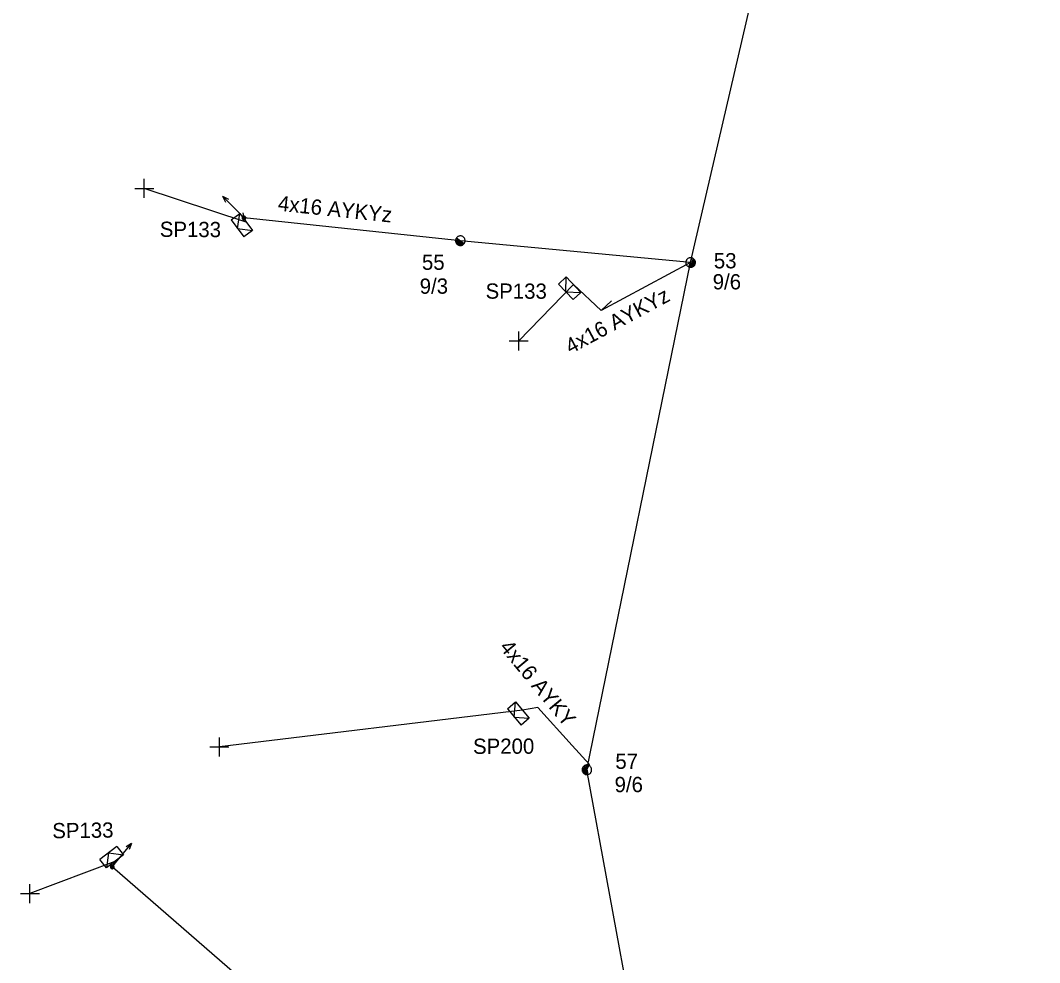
# Model space of a CAD drawing. Extents: x -748492 to -735633, y -1146251 to -1139940.
# Drawn here: x -743238.4 to -743171.6, y -1140499.5 to -1140437.7 of the extents above; entities that cross this region are included whole.
import ezdxf

# ---------------------------------------------------------------- set-up
doc = ezdxf.new("R2010")
doc.units = 0
for name, color, linetype in [('Vrstva 1', 7, 'Continuous'), ('Vrstva 12', 7, 'Continuous'), ('Vrstva 13', 7, 'Continuous'), ('Vrstva 14', 7, 'Continuous'), ('Vrstva 2', 7, 'Continuous'), ('Vrstva 31', 7, 'Continuous'), ('Vrstva 33', 7, 'Continuous'), ('Vrstva 34', 7, 'Continuous'), ('Vrstva 52', 7, 'Continuous'), ('Vrstva 54', 7, 'Continuous'), ('Vrstva 55', 7, 'Continuous'), ('Vrstva 59', 7, 'Continuous'), ('Vrstva 9', 7, 'Continuous')]:
    doc.layers.add(name, color=color, linetype=linetype)

# ---------------------------------------------------------------- blocks, each defined once
blk = doc.blocks.new('NN440')
at = {"layer": 'Vrstva 2'}
for points in [[(0.63, 0), (0.63, 0.06), (0.62, 0.13), (0.6, 0.19), (0.58, 0.25), (0.55, 0.31), (0.51, 0.37), (0.47, 0.42), (0.42, 0.46), (0.37, 0.51), (0.32, 0.54), (0.26, 0.57), (0.2, 0.59), (0.13, 0.61), (0.07, 0.62), (0, 0.63), (-0.06, 0.62), (-0.13, 0.61), (-0.19, 0.59), (-0.26, 0.57), (-0.31, 0.54), (-0.37, 0.51), (-0.42, 0.46), (-0.47, 0.42), (-0.51, 0.37), (-0.54, 0.31), (-0.57, 0.25), (-0.6, 0.19), (-0.62, 0.13), (-0.63, 0.06), (-0.63, 0), (-0.63, -0.07), (-0.62, -0.14), (-0.6, -0.2), (-0.57, -0.26), (-0.54, -0.32), (-0.51, -0.37), (-0.47, -0.43), (-0.42, -0.47), (-0.37, -0.51), (-0.31, -0.55), (-0.26, -0.58), (-0.19, -0.6), (-0.13, -0.62), (-0.06, -0.63), (0, -0.63), (0.07, -0.63), (0.13, -0.62), (0.2, -0.6), (0.26, -0.58), (0.32, -0.55), (0.37, -0.51), (0.42, -0.47), (0.47, -0.43), (0.51, -0.37), (0.55, -0.32), (0.58, -0.26), (0.6, -0.2), (0.62, -0.14), (0.63, -0.07), (0.63, 0)], [(-0.63, 0), (0.63, 0)], [(-0.6, -0.18), (0.57, -0.18)], [(-0.51, -0.32), (0.5, -0.32)], [(-0.37, -0.47), (0.35, -0.47)]]:
    blk.add_lwpolyline(points, dxfattribs=at)
blk = doc.blocks.new('NN560')
at = {"layer": 'Vrstva 2'}
for points in [[(1.999, -0.001), (1.59, 0.141)], [(0, -0.001), (1.999, -0.001)], [(1.999, -0.001), (1.59, -0.134)]]:
    blk.add_lwpolyline(points, dxfattribs=at)
blk = doc.blocks.new('NN800')
at = {"layer": 'Vrstva 1'}
for points in [[(-0.442, 0.442), (0.442, -0.442)], [(-0.442, -0.442), (0.442, 0.442)]]:
    blk.add_lwpolyline(points, dxfattribs=at)
blk = doc.blocks.new('NN630')
at = {"layer": 'Vrstva 9'}
for points in [[(-0.003, -0.7), (-0.703, 0)], [(-0.703, -0.7), (-0.703, 0), (0.697, 0), (0.697, -0.7)], [(-0.003, -0.7), (0.697, 0)], [(-0.703, -0.7), (0.697, -0.7)]]:
    blk.add_lwpolyline(points, dxfattribs=at)
blk = doc.blocks.new('NN500')
at = {"layer": 'Vrstva 2'}
for points in [[(0, -0.24), (0.02, -0.23), (0.05, -0.23), (0.07, -0.22), (0.09, -0.22), (0.12, -0.2), (0.14, -0.19), (0.16, -0.18), (0.17, -0.16), (0.19, -0.14), (0.2, -0.12), (0.21, -0.1), (0.22, -0.07), (0.23, -0.05), (0.23, -0.02), (0.23, 0), (0.23, 0.02), (0.23, 0.05), (0.22, 0.07), (0.21, 0.1), (0.2, 0.12), (0.19, 0.14), (0.17, 0.16), (0.16, 0.17), (0.14, 0.19), (0.12, 0.2), (0.09, 0.21), (0.07, 0.22), (0.05, 0.23), (0.02, 0.23), (0, 0.23), (-0.03, 0.23), (-0.05, 0.23), (-0.07, 0.22), (-0.1, 0.21), (-0.12, 0.2), (-0.14, 0.19), (-0.16, 0.17), (-0.18, 0.16), (-0.19, 0.14), (-0.2, 0.12), (-0.22, 0.1), (-0.22, 0.07), (-0.23, 0.05), (-0.23, 0.02), (-0.24, 0), (-0.23, -0.02), (-0.23, -0.05), (-0.22, -0.07), (-0.22, -0.1), (-0.2, -0.12), (-0.19, -0.14), (-0.18, -0.16), (-0.16, -0.18), (-0.14, -0.19), (-0.12, -0.2), (-0.1, -0.22), (-0.07, -0.22), (-0.05, -0.23), (-0.03, -0.23), (0, -0.24)], [(0, -0.24), (0.02, -0.23), (0.05, -0.23), (0.07, -0.22), (0.09, -0.22), (0.12, -0.2), (0.14, -0.19), (0.16, -0.18), (0.17, -0.16), (0.19, -0.14), (0.2, -0.12), (0.21, -0.1), (0.22, -0.07), (0.23, -0.05), (0.23, -0.02), (0.23, 0), (0.23, 0.02), (0.23, 0.05), (0.22, 0.07), (0.21, 0.1), (0.2, 0.12), (0.19, 0.14), (0.17, 0.16), (0.16, 0.17), (0.14, 0.19), (0.12, 0.2), (0.09, 0.21), (0.07, 0.22), (0.05, 0.23), (0.02, 0.23), (0, 0.23), (-0.03, 0.23), (-0.05, 0.23), (-0.07, 0.22), (-0.1, 0.21), (-0.12, 0.2), (-0.14, 0.19), (-0.16, 0.17), (-0.18, 0.16), (-0.19, 0.14), (-0.2, 0.12), (-0.22, 0.1), (-0.22, 0.07), (-0.23, 0.05), (-0.23, 0.02), (-0.24, 0), (-0.23, -0.02), (-0.23, -0.05), (-0.22, -0.07), (-0.22, -0.1), (-0.2, -0.12), (-0.19, -0.14), (-0.18, -0.16), (-0.16, -0.18), (-0.14, -0.19), (-0.12, -0.2), (-0.1, -0.22), (-0.07, -0.22), (-0.05, -0.23), (-0.03, -0.23), (0, -0.24)], [(0, -0.21), (0.02, -0.2), (0.04, -0.2), (0.06, -0.2), (0.08, -0.19), (0.1, -0.18), (0.12, -0.17), (0.14, -0.15), (0.15, -0.14), (0.16, -0.12), (0.18, -0.1), (0.19, -0.08), (0.19, -0.06), (0.2, -0.04), (0.2, -0.02), (0.2, 0), (0.2, 0.02), (0.2, 0.04), (0.19, 0.06), (0.19, 0.08), (0.18, 0.1), (0.16, 0.12), (0.15, 0.14), (0.14, 0.15), (0.12, 0.17), (0.1, 0.18), (0.08, 0.19), (0.06, 0.19), (0.04, 0.2), (0.02, 0.2), (0, 0.2), (-0.02, 0.2), (-0.04, 0.2), (-0.06, 0.19), (-0.08, 0.19), (-0.1, 0.18), (-0.12, 0.17), (-0.14, 0.15), (-0.15, 0.14), (-0.17, 0.12), (-0.18, 0.1), (-0.19, 0.08), (-0.2, 0.06), (-0.2, 0.04), (-0.21, 0.02), (-0.21, 0), (-0.21, -0.02), (-0.2, -0.04), (-0.2, -0.06), (-0.19, -0.08), (-0.18, -0.1), (-0.17, -0.12), (-0.15, -0.14), (-0.14, -0.15), (-0.12, -0.17), (-0.1, -0.18), (-0.08, -0.19), (-0.06, -0.2), (-0.04, -0.2), (-0.02, -0.2), (0, -0.21)], [(0, -0.18), (0.02, -0.18), (0.04, -0.17), (0.05, -0.17), (0.07, -0.16), (0.09, -0.15), (0.1, -0.14), (0.12, -0.13), (0.13, -0.12), (0.14, -0.1), (0.15, -0.09), (0.16, -0.07), (0.17, -0.05), (0.17, -0.04), (0.17, -0.02), (0.17, 0), (0.17, 0.02), (0.17, 0.04), (0.17, 0.05), (0.16, 0.07), (0.15, 0.09), (0.14, 0.1), (0.13, 0.12), (0.12, 0.13), (0.1, 0.14), (0.09, 0.15), (0.07, 0.16), (0.05, 0.17), (0.04, 0.17), (0.02, 0.17), (0, 0.18), (-0.02, 0.17), (-0.04, 0.17), (-0.06, 0.17), (-0.07, 0.16), (-0.09, 0.15), (-0.1, 0.14), (-0.12, 0.13), (-0.13, 0.12), (-0.14, 0.1), (-0.15, 0.09), (-0.16, 0.07), (-0.17, 0.05), (-0.17, 0.04), (-0.18, 0.02), (-0.18, 0), (-0.18, -0.02), (-0.17, -0.04), (-0.17, -0.05), (-0.16, -0.07), (-0.15, -0.09), (-0.14, -0.1), (-0.13, -0.12), (-0.12, -0.13), (-0.1, -0.14), (-0.09, -0.15), (-0.07, -0.16), (-0.06, -0.17), (-0.04, -0.17), (-0.02, -0.18), (0, -0.18)], [(0, -0.15), (0.01, -0.15), (0.03, -0.14), (0.04, -0.14), (0.06, -0.13), (0.07, -0.13), (0.08, -0.12), (0.1, -0.11), (0.11, -0.1), (0.12, -0.09), (0.13, -0.07), (0.13, -0.06), (0.14, -0.05), (0.14, -0.03), (0.14, -0.02), (0.14, 0), (0.14, 0.01), (0.14, 0.03), (0.14, 0.04), (0.13, 0.06), (0.13, 0.07), (0.12, 0.09), (0.11, 0.1), (0.1, 0.11), (0.08, 0.12), (0.07, 0.13), (0.06, 0.13), (0.04, 0.14), (0.03, 0.14), (0.01, 0.14), (0, 0.15), (-0.02, 0.14), (-0.03, 0.14), (-0.05, 0.14), (-0.06, 0.13), (-0.07, 0.13), (-0.09, 0.12), (-0.1, 0.11), (-0.11, 0.1), (-0.12, 0.09), (-0.13, 0.07), (-0.13, 0.06), (-0.14, 0.04), (-0.14, 0.03), (-0.15, 0.01), (-0.15, 0), (-0.15, -0.02), (-0.14, -0.03), (-0.14, -0.05), (-0.13, -0.06), (-0.13, -0.07), (-0.12, -0.09), (-0.11, -0.1), (-0.1, -0.11), (-0.09, -0.12), (-0.07, -0.13), (-0.06, -0.13), (-0.05, -0.14), (-0.03, -0.14), (-0.02, -0.15), (0, -0.15)], [(0, -0.12), (0.01, -0.12), (0.02, -0.11), (0.03, -0.11), (0.05, -0.11), (0.06, -0.1), (0.07, -0.09), (0.08, -0.09), (0.09, -0.08), (0.09, -0.07), (0.1, -0.06), (0.11, -0.05), (0.11, -0.04), (0.11, -0.02), (0.11, -0.01), (0.12, 0), (0.11, 0.01), (0.11, 0.02), (0.11, 0.04), (0.11, 0.05), (0.1, 0.06), (0.09, 0.07), (0.09, 0.08), (0.08, 0.09), (0.07, 0.09), (0.06, 0.1), (0.05, 0.11), (0.03, 0.11), (0.02, 0.11), (0.01, 0.12), (0, 0.12), (-0.01, 0.12), (-0.03, 0.11), (-0.04, 0.11), (-0.05, 0.11), (-0.06, 0.1), (-0.07, 0.09), (-0.08, 0.09), (-0.09, 0.08), (-0.1, 0.07), (-0.1, 0.06), (-0.11, 0.05), (-0.11, 0.04), (-0.12, 0.02), (-0.12, 0.01), (-0.12, 0), (-0.12, -0.01), (-0.12, -0.02), (-0.11, -0.04), (-0.11, -0.05), (-0.1, -0.06), (-0.1, -0.07), (-0.09, -0.08), (-0.08, -0.09), (-0.07, -0.09), (-0.06, -0.1), (-0.05, -0.11), (-0.04, -0.11), (-0.03, -0.11), (-0.01, -0.12), (0, -0.12)], [(0, -0.09), (0.01, -0.09), (0.02, -0.09), (0.03, -0.08), (0.03, -0.08), (0.04, -0.08), (0.05, -0.07), (0.06, -0.07), (0.06, -0.06), (0.07, -0.05), (0.07, -0.04), (0.08, -0.04), (0.08, -0.03), (0.08, -0.02), (0.09, -0.01), (0.09, 0), (0.09, 0.01), (0.08, 0.02), (0.08, 0.03), (0.08, 0.03), (0.07, 0.04), (0.07, 0.05), (0.06, 0.06), (0.06, 0.06), (0.05, 0.07), (0.04, 0.07), (0.03, 0.08), (0.03, 0.08), (0.02, 0.08), (0.01, 0.09), (0, 0.09), (-0.01, 0.09), (-0.02, 0.08), (-0.03, 0.08), (-0.04, 0.08), (-0.04, 0.07), (-0.05, 0.07), (-0.06, 0.06), (-0.07, 0.06), (-0.07, 0.05), (-0.08, 0.04), (-0.08, 0.03), (-0.08, 0.03), (-0.09, 0.02), (-0.09, 0.01), (-0.09, 0), (-0.09, -0.01), (-0.09, -0.02), (-0.08, -0.03), (-0.08, -0.04), (-0.08, -0.04), (-0.07, -0.05), (-0.07, -0.06), (-0.06, -0.07), (-0.05, -0.07), (-0.04, -0.08), (-0.04, -0.08), (-0.03, -0.08), (-0.02, -0.09), (-0.01, -0.09), (0, -0.09)], [(0, -0.06), (0, -0.06), (0.01, -0.06), (0.02, -0.05), (0.02, -0.05), (0.03, -0.05), (0.03, -0.05), (0.04, -0.04), (0.04, -0.04), (0.05, -0.03), (0.05, -0.03), (0.05, -0.02), (0.05, -0.02), (0.05, -0.01), (0.06, -0.01), (0.06, 0), (0.06, 0.01), (0.05, 0.01), (0.05, 0.02), (0.05, 0.02), (0.05, 0.03), (0.05, 0.03), (0.04, 0.04), (0.04, 0.04), (0.03, 0.05), (0.03, 0.05), (0.02, 0.05), (0.02, 0.05), (0.01, 0.06), (0, 0.06), (0, 0.06), (-0.01, 0.06), (-0.01, 0.06), (-0.02, 0.05), (-0.02, 0.05), (-0.03, 0.05), (-0.03, 0.05), (-0.04, 0.04), (-0.04, 0.04), (-0.05, 0.03), (-0.05, 0.03), (-0.05, 0.02), (-0.06, 0.02), (-0.06, 0.01), (-0.06, 0.01), (-0.06, 0), (-0.06, -0.01), (-0.06, -0.01), (-0.06, -0.02), (-0.05, -0.02), (-0.05, -0.03), (-0.05, -0.03), (-0.04, -0.04), (-0.04, -0.04), (-0.03, -0.05), (-0.03, -0.05), (-0.02, -0.05), (-0.02, -0.05), (-0.01, -0.06), (-0.01, -0.06), (0, -0.06)], [(0, -0.03), (0, -0.03), (0, -0.03), (0.01, -0.03), (0.01, -0.03), (0.01, -0.02), (0.02, -0.02), (0.02, -0.02), (0.02, -0.02), (0.02, -0.02), (0.02, -0.01), (0.02, -0.01), (0.03, -0.01), (0.03, -0.01), (0.03, 0), (0.03, 0), (0.03, 0), (0.03, 0.01), (0.03, 0.01), (0.02, 0.01), (0.02, 0.01), (0.02, 0.02), (0.02, 0.02), (0.02, 0.02), (0.02, 0.02), (0.01, 0.02), (0.01, 0.02), (0.01, 0.03), (0, 0.03), (0, 0.03), (0, 0.03), (0, 0.03), (-0.01, 0.03), (-0.01, 0.03), (-0.01, 0.02), (-0.02, 0.02), (-0.02, 0.02), (-0.02, 0.02), (-0.02, 0.02), (-0.02, 0.02), (-0.03, 0.01), (-0.03, 0.01), (-0.03, 0.01), (-0.03, 0.01), (-0.03, 0), (-0.03, 0), (-0.03, 0), (-0.03, -0.01), (-0.03, -0.01), (-0.03, -0.01), (-0.03, -0.01), (-0.02, -0.02), (-0.02, -0.02), (-0.02, -0.02), (-0.02, -0.02), (-0.02, -0.02), (-0.01, -0.03), (-0.01, -0.03), (-0.01, -0.03), (0, -0.03), (0, -0.03)], [(0.23, 0), (0.7, 0)]]:
    blk.add_lwpolyline(points, dxfattribs=at)
blk = doc.blocks.new('NN510')
at = {"layer": 'Vrstva 2'}
blk.add_lwpolyline([(0.001, 0.002), (0.001, 0.939)], dxfattribs=at)

msp = doc.modelspace()

# ---------------------------------------------------------------- linework, layer by layer
at = {"layer": 'Vrstva 1'}
msp.add_lwpolyline([(-743171.59, -1140548.26), (-743193.75, -1140527.99), (-743201.28, -1140486.88), (-743194.481, -1140453.61), (-743188.98, -1140429.87)], dxfattribs=at)
at = {"layer": 'Vrstva 52'}
msp.add_lwpolyline([(-743201.28, -1140486.88), (-743201.11, -1140486.54), (-743202.244, -1140485.286), (-743204.5, -1140482.79), (-743205.51, -1140482.97)], dxfattribs=at)
at = {"layer": 'Vrstva 54'}
for points in [[(-743194.481, -1140453.61), (-743209.58, -1140452.18), (-743223.769, -1140450.691), (-743223.63, -1140450.96)], [(-743194.481, -1140453.61), (-743200.349, -1140456.76), (-743202.16, -1140455.061)], [(-743193.75, -1140527.99), (-743213.14, -1140510.019), (-743232.41, -1140493.249), (-743232.24, -1140492.89)]]:
    msp.add_lwpolyline(points, dxfattribs=at)
at = {"layer": 'Vrstva 59'}
for points in [[(-743223.63, -1140450.96), (-743230.31, -1140448.75)], [(-743202.16, -1140455.06), (-743205.75, -1140458.75)], [(-743205.51, -1140482.97), (-743225.38, -1140485.38)], [(-743232.24, -1140492.89), (-743237.81, -1140495)]]:
    msp.add_lwpolyline(points, dxfattribs=at)

# ---------------------------------------------------------------- block references
at = {"layer": 'Vrstva 13'}
for name, p, rotation in [('NN560', (-743223.77, -1140450.69), 134.52833884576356), ('NN510', (-743200.35, -1140456.76), -46.724105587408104), ('NN560', (-743232.41, -1140493.25), 50.477250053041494)]:
    msp.add_blockref(name, p, dxfattribs=dict(at, rotation=rotation))
for name, p, xscale, yscale, rotation in [('NN500', (-743223.769, -1140450.692), 0.5, 0.5, 98.80200000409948), ('NN440', (-743209.58, -1140452.18), 0.5, 0.5, -34.795091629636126), ('NN440', (-743194.48, -1140453.61), 0.5, 0.5, 69.94041115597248), ('NN440', (-743201.28, -1140486.88), 0.49999999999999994, 0.5000000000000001, -79.42338892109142), ('NN500', (-743232.41, -1140493.249), 0.49999999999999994, 0.5000000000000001, 50.47699999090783)]:
    msp.add_blockref(name, p, dxfattribs=dict(at, xscale=xscale, yscale=yscale, rotation=rotation))
at = {"layer": 'Vrstva 31'}
for p, rotation in [((-743223.63, -1140450.96), -53.41081930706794), ((-743202.16, -1140455.06), -46.72410563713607), ((-743205.51, -1140482.97), -49.89910363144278), ((-743232.24, -1140492.89), -142.44301770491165)]:
    msp.add_blockref('NN630', p, dxfattribs=dict(at, rotation=rotation))
at = {"layer": 'Vrstva 34', "rotation": 45}
for p in [(-743230.31, -1140448.75), (-743205.75, -1140458.75), (-743225.38, -1140485.38), (-743237.81, -1140495)]:
    msp.add_blockref('NN800', p, dxfattribs=at)

# ---------------------------------------------------------------- texts
at = {"layer": 'Vrstva 12'}
for s, rotation, p in [('9/6', 359.955, (-743193.03, -1140455.373)), ('9/3', 0.244, (-743212.244, -1140455.663)), ('9/6', 359.972, (-743199.464, -1140488.346))]:
    msp.add_text(s, height=1, rotation=rotation, dxfattribs=at).set_placement(p)
at = {"layer": 'Vrstva 14'}
for s, rotation, p in [('53', 0.227, (-743192.954, -1140453.998)), ('55', 359.963, (-743212.099, -1140454.092)), ('57', 0.195, (-743199.413, -1140486.823))]:
    msp.add_text(s, height=1, rotation=rotation, dxfattribs=at).set_placement(p)
at = {"layer": 'Vrstva 33'}
for s, rotation, p in [('SP133', 359.686, (-743229.294, -1140451.93)), ('SP133', 359.868, (-743207.925, -1140455.983)), ('SP200', 0.192, (-743208.746, -1140485.84)), ('SP133', 0.71, (-743236.338, -1140491.376))]:
    msp.add_text(s, height=1, rotation=rotation, dxfattribs=at).set_placement(p)
at = {"layer": 'Vrstva 54'}
msp.add_text('4x16 AYKY', height=1, rotation=309.554, dxfattribs=at).set_placement((-743207.058, -1140478.868))
at = {"layer": 'Vrstva 55'}
for rotation, p in [(354.004, (-743221.582, -1140450.208)), (28.226, (-743202.357, -1140459.632))]:
    msp.add_text('4x16 AYKYz', height=1, rotation=rotation, dxfattribs=at).set_placement(p)

doc.saveas('drawing.dxf')
